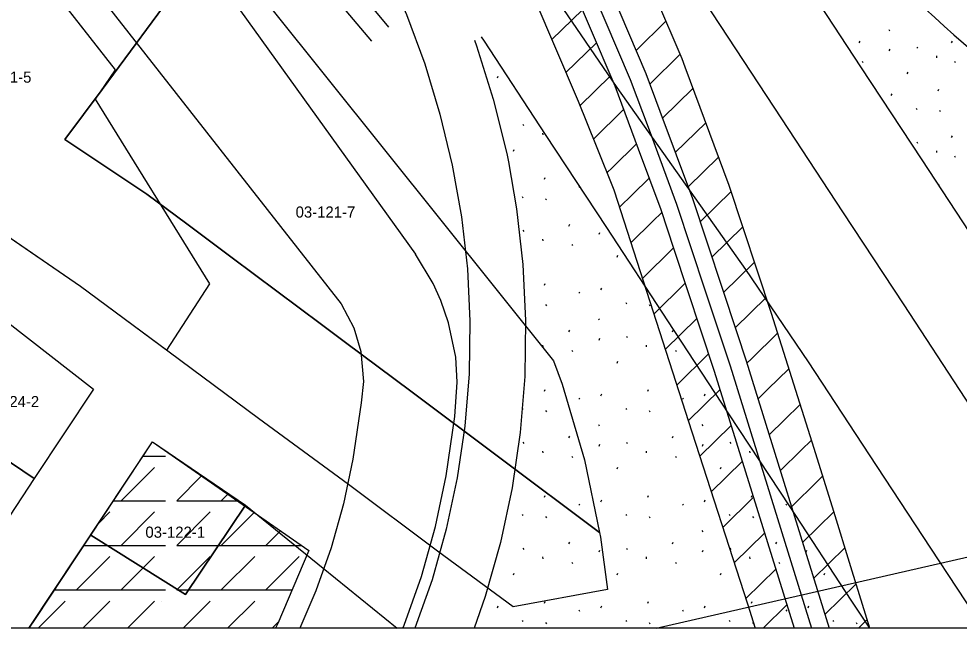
# Model space of a CAD drawing. Extents: x 413946 to 415528, y 4453939 to 4454944.
# Drawn here: x 415092.5 to 415176.9, y 4453939.5 to 4453994.2 of the extents above; entities that cross this region are included whole.
import ezdxf

# ---------------------------------------------------------------- set-up
doc = ezdxf.new("R2010")
doc.units = 0
for name, color, linetype in [('0_KADASTRO', 7, 'Continuous'), ('0_ÇERÇEVE', 7, 'Continuous'), ('Level 27', 7, 'Continuous'), ('Level 28', 7, 'Continuous'), ('Level 41', 7, 'Continuous'), ('Level 53', 7, 'Continuous'), ('Level 54', 7, 'Continuous'), ('Level 62', 7, 'Continuous')]:
    doc.layers.add(name, color=color, linetype=linetype)

msp = doc.modelspace()

# ---------------------------------------------------------------- linework, layer by layer
at = {"layer": '0_KADASTRO'}
for points in [[(415091.224, 4454008.757), (415094.376, 4454013.638), (415106.999, 4453997.371), (415099.973, 4453987.825), (415096.627, 4453983.356), (415103.981, 4453978.436), (415107.557, 4453975.768), (415111.639, 4453972.715), (415119.644, 4453966.731), (415121.809, 4453965.124), (415127.66, 4453960.757), (415135.665, 4453954.773), (415144.62, 4453948.08), (415144.71, 4453947.66), (415145.34, 4453942.949), (415136.862, 4453941.41), (415130.067, 4453946.404), (415122.082, 4453952.368), (415114.006, 4453958.313), (415105.991, 4453964.257), (415098.015, 4453970.141), (415090.055, 4453975.605)], [(415149.687, 4453939.478), (415239.604, 4453960.048), (415255.744, 4453963.243), (415258.419, 4453963.779), (415274.518, 4453966.825), (415285.801, 4453969.284), (415292.775, 4453970.761), (415307.334, 4453973.82), (415321.633, 4453976.842), (415335.897, 4453980.474), (415345.185, 4453982.391), (415360.755, 4453985.601), (415426.975, 4453999.268), (415435.081, 4453999.885), (415445.459, 4453999.541), (415454.524, 4453998.81), (415463.798, 4453998.066), (415472.532, 4453997.358), (415481.597, 4453996.636), (415492.294, 4453996.23), (415494.143, 4453995.96)], [(415093.424, 4453939.478), (415093.987, 4453940.319), (415098.958, 4453947.825), (415107.432, 4453942.515), (415112.827, 4453950.528), (415119.817, 4453944.861), (415126.46, 4453939.478)], [(415126.46, 4453939.478), (415093.424, 4453939.478)], [(415217.38, 4453939.478), (415149.687, 4453939.478)]]:
    msp.add_lwpolyline(points, dxfattribs=at)
for points in [[(415096.627, 4453983.356), (415099.973, 4453987.825), (415106.999, 4453997.371), (415110.016, 4454001.523), (415140.489, 4453963.472), (415141.27, 4453961.39), (415143.25, 4453954.59), (415144.62, 4453948.08), (415135.665, 4453954.773), (415127.66, 4453960.757), (415121.809, 4453965.124), (415119.644, 4453966.731), (415111.639, 4453972.715), (415107.557, 4453975.768), (415103.981, 4453978.436)], [(415085.593, 4453958.492), (415091.324, 4453967.072), (415099.189, 4453960.937), (415093.873, 4453952.904)], [(415080.353, 4453950.098), (415085.593, 4453958.492), (415093.873, 4453952.904), (415088.375, 4453944.592)], [(415098.958, 4453947.825), (415104.497, 4453956.207), (415112.827, 4453950.528), (415107.432, 4453942.515)]]:
    msp.add_lwpolyline(points, close=True, dxfattribs=at)
at = {"layer": '0_ÇERÇEVE'}
msp.add_lwpolyline([(413945.566, 4454943.957), (415494.137, 4454943.957), (415494.137, 4453939.478), (413945.566, 4453939.478)], close=True, dxfattribs=at)
at = {"layer": 'Level 27'}
for p, q in [((415082.448, 4454013.407), (415101.143, 4453989.589)), ((415101.143, 4453989.589), (415099.327, 4453986.967)), ((415099.327, 4453986.967), (415109.598, 4453970.401)), ((415098.015, 4453970.141), (415081.787, 4453981.272)), ((415105.732, 4453964.448), (415098.015, 4453970.141)), ((415109.598, 4453970.401), (415105.732, 4453964.448)), ((415091.324, 4453967.072), (415099.189, 4453960.937)), ((415099.189, 4453960.937), (415093.873, 4453952.904)), ((415093.873, 4453952.904), (415088.375, 4453944.592))]:
    msp.add_line(p, q, dxfattribs=at)
at = {"layer": 'Level 28'}
for p, q in [((415093.381, 4453939.478), (415104.497, 4453956.207)), ((415104.497, 4453956.207), (415118.524, 4453946.449)), ((415118.524, 4453946.449), (415115.733, 4453939.911)), ((415115.733, 4453939.911), (415115.514, 4453939.478))]:
    msp.add_line(p, q, dxfattribs=at)
at = {"layer": 'Level 41'}
for p, q in [((415170.568, 4453993.211), (415170.639, 4453993.104)), ((415167.927, 4453992.018), (415167.998, 4453992.177)), ((415176.22, 4453992.018), (415176.291, 4453992.177)), ((415170.626, 4453991.289), (415170.698, 4453991.449)), ((415173.091, 4453991.634), (415173.162, 4453991.527)), ((415168.186, 4453990.373), (415168.256, 4453990.266)), ((415174.849, 4453990.843), (415174.867, 4453990.683)), ((415176.479, 4453990.373), (415176.549, 4453990.266)), ((415172.242, 4453989.229), (415172.314, 4453989.389)), ((415135.45, 4453988.869), (415135.521, 4453989.029)), ((415175.014, 4453987.699), (415175.084, 4453987.859)), ((415170.804, 4453987.291), (415170.875, 4453987.451)), ((415135.269, 4453986.195), (415135.285, 4453986.172)), ((415173.024, 4453986.154), (415173.095, 4453986.047)), ((415175.123, 4453985.962), (415175.194, 4453985.855)), ((415137.737, 4453984.702), (415137.808, 4453984.595)), ((415139.495, 4453983.911), (415139.513, 4453983.751)), ((415176.22, 4453983.508), (415176.291, 4453983.667)), ((415173.091, 4453983.124), (415173.162, 4453983.017)), ((415136.888, 4453982.297), (415136.96, 4453982.457)), ((415174.849, 4453982.333), (415174.867, 4453982.173)), ((415176.479, 4453981.863), (415176.549, 4453981.756)), ((415139.66, 4453979.767), (415139.73, 4453979.927)), ((415142.755, 4453979.151), (415142.826, 4453979.045)), ((415175.046, 4453979.263), (415175.084, 4453979.349)), ((415137.67, 4453978.222), (415137.741, 4453978.115)), ((415139.769, 4453978.03), (415139.84, 4453977.923)), ((415137.737, 4453975.192), (415137.808, 4453975.085)), ((415141.866, 4453975.576), (415141.937, 4453975.735)), ((415144.565, 4453974.847), (415144.637, 4453975.007)), ((415139.495, 4453974.401), (415139.513, 4453974.241)), ((415142.125, 4453973.931), (415142.195, 4453973.824)), ((415146.181, 4453972.787), (415146.253, 4453972.947)), ((415139.66, 4453970.257), (415139.73, 4453970.417)), ((415144.743, 4453969.849), (415144.814, 4453970.009)), ((415142.755, 4453969.641), (415142.826, 4453969.535)), ((415139.769, 4453968.52), (415139.84, 4453968.413)), ((415146.963, 4453968.712), (415147.034, 4453968.605)), ((415149.062, 4453968.52), (415149.133, 4453968.413)), ((415144.507, 4453967.259), (415144.578, 4453967.152)), ((415141.866, 4453966.066), (415141.937, 4453966.225)), ((415147.03, 4453965.682), (415147.101, 4453965.575)), ((415151.159, 4453966.066), (415151.23, 4453966.225)), ((415139.495, 4453964.891), (415139.513, 4453964.731)), ((415144.565, 4453965.337), (415144.637, 4453965.497)), ((415148.788, 4453964.891), (415148.806, 4453964.731)), ((415142.125, 4453964.421), (415142.195, 4453964.314)), ((415151.418, 4453964.421), (415151.488, 4453964.314)), ((415146.181, 4453963.277), (415146.253, 4453963.437)), ((415139.66, 4453960.747), (415139.73, 4453960.907)), ((415148.953, 4453960.747), (415149.023, 4453960.907)), ((415142.755, 4453960.131), (415142.826, 4453960.025)), ((415144.743, 4453960.339), (415144.814, 4453960.499)), ((415152.048, 4453960.131), (415152.119, 4453960.025)), ((415154.036, 4453960.339), (415154.107, 4453960.499)), ((415137.67, 4453959.202), (415137.741, 4453959.095)), ((415139.769, 4453959.01), (415139.84, 4453958.903)), ((415146.963, 4453959.202), (415147.034, 4453959.095)), ((415149.062, 4453959.01), (415149.133, 4453958.903)), ((415144.507, 4453957.749), (415144.578, 4453957.642)), ((415153.8, 4453957.749), (415153.871, 4453957.642)), ((415141.866, 4453956.556), (415141.937, 4453956.715)), ((415151.159, 4453956.556), (415151.23, 4453956.715)), ((415137.737, 4453956.172), (415137.808, 4453956.065)), ((415144.565, 4453955.827), (415144.637, 4453955.987)), ((415147.03, 4453956.172), (415147.101, 4453956.065)), ((415153.858, 4453955.827), (415153.93, 4453955.987)), ((415156.323, 4453956.172), (415156.394, 4453956.065)), ((415139.495, 4453955.381), (415139.513, 4453955.221)), ((415142.125, 4453954.911), (415142.195, 4453954.804)), ((415148.788, 4453955.381), (415148.806, 4453955.221)), ((415151.418, 4453954.911), (415151.488, 4453954.804)), ((415158.081, 4453955.381), (415158.099, 4453955.221)), ((415146.181, 4453953.767), (415146.253, 4453953.927)), ((415155.474, 4453953.767), (415155.546, 4453953.927)), ((415139.66, 4453951.237), (415139.73, 4453951.397)), ((415148.953, 4453951.237), (415149.023, 4453951.397)), ((415158.246, 4453951.237), (415158.316, 4453951.397)), ((415142.755, 4453950.621), (415142.826, 4453950.515)), ((415144.743, 4453950.829), (415144.814, 4453950.989)), ((415152.048, 4453950.621), (415152.119, 4453950.515)), ((415154.036, 4453950.829), (415154.107, 4453950.989)), ((415161.341, 4453950.621), (415161.412, 4453950.515)), ((415137.67, 4453949.692), (415137.741, 4453949.585)), ((415146.963, 4453949.692), (415147.034, 4453949.585)), ((415156.256, 4453949.692), (415156.327, 4453949.585)), ((415139.769, 4453949.5), (415139.84, 4453949.393)), ((415149.062, 4453949.5), (415149.133, 4453949.393)), ((415158.355, 4453949.5), (415158.426, 4453949.393)), ((415144.507, 4453948.239), (415144.578, 4453948.132)), ((415153.8, 4453948.239), (415153.871, 4453948.132)), ((415163.093, 4453948.239), (415163.164, 4453948.132)), ((415141.866, 4453947.046), (415141.937, 4453947.205)), ((415151.159, 4453947.046), (415151.23, 4453947.205)), ((415160.452, 4453947.046), (415160.523, 4453947.205)), ((415137.737, 4453946.662), (415137.808, 4453946.555)), ((415144.565, 4453946.317), (415144.637, 4453946.477)), ((415147.03, 4453946.662), (415147.101, 4453946.555)), ((415153.858, 4453946.317), (415153.93, 4453946.477)), ((415156.323, 4453946.662), (415156.394, 4453946.555)), ((415163.151, 4453946.317), (415163.223, 4453946.477)), ((415139.495, 4453945.871), (415139.513, 4453945.711)), ((415142.125, 4453945.401), (415142.195, 4453945.294)), ((415148.788, 4453945.871), (415148.806, 4453945.711)), ((415151.418, 4453945.401), (415151.488, 4453945.294)), ((415158.081, 4453945.871), (415158.099, 4453945.711)), ((415160.711, 4453945.401), (415160.781, 4453945.294)), ((415136.888, 4453944.257), (415136.96, 4453944.417)), ((415146.181, 4453944.257), (415146.253, 4453944.417)), ((415155.474, 4453944.257), (415155.546, 4453944.417)), ((415164.767, 4453944.257), (415164.839, 4453944.417)), ((415135.45, 4453941.319), (415135.521, 4453941.479)), ((415139.66, 4453941.727), (415139.73, 4453941.887)), ((415144.743, 4453941.319), (415144.814, 4453941.479)), ((415148.953, 4453941.727), (415149.023, 4453941.887)), ((415154.036, 4453941.319), (415154.107, 4453941.479)), ((415158.246, 4453941.727), (415158.316, 4453941.887)), ((415163.329, 4453941.319), (415163.4, 4453941.479)), ((415142.755, 4453941.111), (415142.826, 4453941.005)), ((415152.048, 4453941.111), (415152.119, 4453941.005)), ((415161.341, 4453941.111), (415161.412, 4453941.005)), ((415137.67, 4453940.182), (415137.741, 4453940.075)), ((415139.769, 4453939.99), (415139.84, 4453939.883)), ((415146.963, 4453940.182), (415147.034, 4453940.075)), ((415149.062, 4453939.99), (415149.133, 4453939.883)), ((415156.256, 4453940.182), (415156.327, 4453940.075)), ((415158.355, 4453939.99), (415158.426, 4453939.883)), ((415165.549, 4453940.182), (415165.62, 4453940.075)), ((415167.648, 4453939.99), (415167.719, 4453939.883))]:
    msp.add_line(p, q, dxfattribs=at)
at = {"layer": 'Level 53'}
for p, q in [((415152.017, 4453990.573), (415147.27, 4454001.718)), ((415138.114, 4453997.484), (415142.688, 4453986.79)), ((415140.329, 4453992.306), (415143.07, 4453994.993)), ((415147.894, 4453991.322), (415150.578, 4453993.951)), ((415141.595, 4453989.345), (415144.332, 4453992.029)), ((415149.12, 4453988.323), (415151.84, 4453990.988)), ((415152.288, 4453989.845), (415152.017, 4453990.573)), ((415156.244, 4453979.213), (415152.288, 4453989.845)), ((415142.854, 4453986.379), (415145.594, 4453989.065)), ((415150.265, 4453985.245), (415153.002, 4453987.927)), ((415142.688, 4453986.79), (415144.312, 4453982.761)), ((415144.067, 4453983.367), (415146.775, 4453986.022)), ((415151.411, 4453982.167), (415154.147, 4453984.848)), ((415144.312, 4453982.761), (415145.895, 4453978.833)), ((415145.766, 4453980.831), (415147.92, 4453982.944)), ((415152.556, 4453979.09), (415155.292, 4453981.771)), ((415145.281, 4453980.356), (415145.766, 4453980.831)), ((415147.586, 4453978.415), (415149.065, 4453979.866)), ((415160.046, 4453967.727), (415156.244, 4453979.213)), ((415145.895, 4453978.833), (415145.923, 4453978.746)), ((415145.923, 4453978.746), (415152.888, 4453957.099)), ((415146.403, 4453977.255), (415147.586, 4453978.415)), ((415153.639, 4453975.95), (415156.422, 4453978.677)), ((415149.406, 4453975.999), (415150.21, 4453976.788)), ((415147.43, 4453974.061), (415149.406, 4453975.999)), ((415149.406, 4453975.999), (415149.406, 4453975.999)), ((415154.688, 4453972.779), (415157.471, 4453975.506)), ((415148.458, 4453970.867), (415151.227, 4453973.581)), ((415151.227, 4453973.581), (415151.253, 4453973.607)), ((415155.738, 4453969.607), (415158.521, 4453972.334)), ((415149.486, 4453967.673), (415152.303, 4453970.435)), ((415156.787, 4453966.436), (415159.571, 4453969.163)), ((415163.7, 4453956.165), (415160.046, 4453967.727)), ((415150.513, 4453964.479), (415153.353, 4453967.264)), ((415158.241, 4453963.658), (415160.601, 4453965.972)), ((415151.541, 4453961.285), (415154.403, 4453964.091)), ((415157.837, 4453963.263), (415158.241, 4453963.658)), ((415159.733, 4453960.922), (415161.614, 4453962.765)), ((415152.569, 4453958.091), (415155.427, 4453960.894)), ((415158.833, 4453960.04), (415159.733, 4453960.922)), ((415161.226, 4453958.185), (415162.628, 4453959.558)), ((415159.832, 4453956.819), (415161.226, 4453958.185)), ((415153.6, 4453954.901), (415156.427, 4453957.673)), ((415152.888, 4453957.099), (415157.886, 4453941.666)), ((415162.719, 4453955.448), (415163.642, 4453956.352)), ((415165.511, 4453950.331), (415163.7, 4453956.165)), ((415160.832, 4453953.599), (415162.719, 4453955.448)), ((415154.633, 4453951.711), (415157.427, 4453954.451)), ((415164.212, 4453952.71), (415164.642, 4453953.131)), ((415161.831, 4453950.377), (415164.212, 4453952.71)), ((415155.666, 4453948.522), (415158.427, 4453951.229)), ((415162.831, 4453947.156), (415165.641, 4453949.91)), ((415167.286, 4453944.609), (415165.511, 4453950.331)), ((415165.512, 4453950.328), (415165.511, 4453950.331)), ((415156.698, 4453945.333), (415159.426, 4453948.008)), ((415163.83, 4453943.936), (415166.64, 4453946.69)), ((415157.736, 4453942.147), (415160.426, 4453944.787)), ((415168.887, 4453939.478), (415167.286, 4453944.609)), ((415164.83, 4453940.714), (415167.642, 4453943.469)), ((415157.886, 4453941.666), (415158.569, 4453939.478)), ((415159.3, 4453939.478), (415161.426, 4453941.564)), ((415167.853, 4453939.478), (415168.645, 4453940.254))]:
    msp.add_line(p, q, dxfattribs=at)
for points in [[(415119.185, 4454039.974), (415126.069, 4454031.019), (415132.668, 4454021.038), (415138.734, 4454010.812), (415144.094, 4454000.243), (415148.766, 4453989.274), (415150.023, 4453985.896)], [(415117.985, 4454039.074), (415124.842, 4454030.155), (415131.396, 4454020.241), (415137.419, 4454010.089), (415142.734, 4453999.609), (415147.372, 4453988.719), (415149.053, 4453984.203)], [(415116.785, 4454038.175), (415123.615, 4454029.291), (415130.124, 4454019.444), (415136.104, 4454009.366), (415141.374, 4453998.975), (415145.978, 4453988.164), (415148.082, 4453982.51)], [(415150.023, 4453985.896), (415152.946, 4453978.043), (415156.926, 4453966.014)], [(415149.053, 4453984.203), (415149.053, 4453984.203)], [(415149.053, 4453984.203), (415151.53, 4453977.545), (415154.108, 4453969.756)], [(415148.082, 4453982.51), (415150.114, 4453977.047), (415151.289, 4453973.499)], [(415151.289, 4453973.499), (415154.91, 4453962.561), (415162.073, 4453939.478)], [(415151.289, 4453973.499), (415151.289, 4453973.498)], [(415154.108, 4453969.756), (415156.338, 4453963.019), (415156.338, 4453963.019), (415156.338, 4453963.019), (415163.644, 4453939.478)], [(415156.926, 4453966.014), (415157.766, 4453963.477), (415165.214, 4453939.478)]]:
    msp.add_lwpolyline(points, dxfattribs=at)
at = {"layer": 'Level 54'}
for p, q in [((415103.636, 4453954.911), (415105.657, 4453954.911)), ((415101.657, 4453950.911), (415104.657, 4453953.911)), ((415106.657, 4453950.911), (415108.894, 4453953.148)), ((415110.657, 4453950.911), (415111.253, 4453951.507)), ((415100.978, 4453950.911), (415105.657, 4453950.911)), ((415106.657, 4453950.911), (415112.11, 4453950.911)), ((415099.632, 4453948.886), (415100.657, 4453949.911)), ((415101.657, 4453946.911), (415104.657, 4453949.911)), ((415106.657, 4453946.911), (415109.657, 4453949.911)), ((415110.657, 4453946.911), (415113.612, 4453949.866)), ((415114.657, 4453946.911), (415115.971, 4453948.225)), ((415098.32, 4453946.911), (415105.657, 4453946.911)), ((415106.657, 4453946.911), (415117.86, 4453946.911)), ((415097.657, 4453942.911), (415100.657, 4453945.911)), ((415101.657, 4453942.911), (415104.657, 4453945.911)), ((415106.657, 4453942.911), (415109.657, 4453945.911)), ((415110.657, 4453942.911), (415113.657, 4453945.911)), ((415114.657, 4453942.911), (415117.657, 4453945.911)), ((415095.662, 4453942.911), (415105.657, 4453942.911)), ((415106.657, 4453942.911), (415117.014, 4453942.911)), ((415094.224, 4453939.478), (415096.657, 4453941.911)), ((415098.224, 4453939.478), (415100.657, 4453941.911)), ((415102.224, 4453939.478), (415104.657, 4453941.911)), ((415105.286, 4453941.896), (415105.286, 4453941.896)), ((415107.224, 4453939.478), (415109.657, 4453941.911)), ((415111.224, 4453939.478), (415113.657, 4453941.911)), ((415115.224, 4453939.478), (415115.79, 4453940.044))]:
    msp.add_line(p, q, dxfattribs=at)
msp.add_lwpolyline([(415099.327, 4453986.967), (415109.598, 4453970.401), (415105.732, 4453964.448), (415098.015, 4453970.141), (415081.787, 4453981.272), (415072.93, 4453987.332), (415067.685, 4453990.815), (415075.199, 4454002.275), (415080.118, 4454009.812), (415082.448, 4454013.407), (415101.143, 4453989.589)], close=True, dxfattribs=at)
msp.add_lwpolyline([(415061.948, 4453939.478), (415066.768, 4453946.762), (415072.177, 4453955.055), (415077.727, 4453963.536), (415083.793, 4453972.713), (415091.324, 4453967.072), (415099.189, 4453960.937), (415093.873, 4453952.904), (415088.375, 4453944.592), (415085.055, 4453939.478)], dxfattribs=at)
at = {"layer": 'Level 62'}
for p, q in [((415125.695, 4453993.436), (415112.754, 4454008.966)), ((415124.159, 4453992.156), (415111.17, 4454007.746))]:
    msp.add_line(p, q, dxfattribs=at)
for points in [[(415037.758, 4454114.54), (415069.47, 4454074.8), (415093.04, 4454044.19), (415097.233, 4454038.683), (415101.333, 4454034.069), (415109.379, 4454023.4), (415115.138, 4454015.371), (415120.48, 4454007.489), (415123.194, 4454003.069), (415125.378, 4453998.875), (415127.286, 4453994.555), (415128.92, 4453990.13), (415130.286, 4453985.62), (415131.392, 4453981.042), (415132.222, 4453976.407), (415132.751, 4453971.728), (415132.977, 4453967.024), (415132.9, 4453962.316), (415132.519, 4453957.622), (415131.837, 4453952.963), (415130.855, 4453948.358), (415129.579, 4453943.825), (415128.046, 4453939.478)], [(415191.007, 4453939.478), (415188.421, 4453943.416), (415182.931, 4453951.774), (415177.441, 4453960.133), (415171.952, 4453968.491), (415166.462, 4453976.85), (415160.972, 4453985.208), (415155.483, 4453993.566), (415149.993, 4454001.925), (415144.503, 4454010.283), (415139.014, 4454018.642), (415133.524, 4454027), (415131.144, 4454030.624)], [(415121.165, 4454024.987), (415123.755, 4454021.381), (415129.497, 4454013.036), (415132.755, 4454008.137), (415135.056, 4454004.633), (415140.545, 4453996.274), (415146.165, 4453988.001), (415151.942, 4453979.831), (415157.718, 4453971.661), (415163.338, 4453963.388), (415168.827, 4453955.029), (415174.316, 4453946.67), (415179.039, 4453939.478)], [(415201.176, 4453939.478), (415201.015, 4453939.723), (415195.525, 4453948.082), (415190.036, 4453956.44), (415184.546, 4453964.799), (415179.056, 4453973.157), (415173.567, 4453981.516), (415168.077, 4453989.874), (415162.587, 4453998.233), (415157.098, 4454006.591), (415151.608, 4454014.95), (415150.823, 4454016.145)], [(415084.808, 4454015.259), (415121.433, 4453968.597)], [(415099.124, 4454013.355), (415128.087, 4453973.046)], [(415133.386, 4453992.255), (415133.563, 4453991.764), (415135.079, 4453986.966), (415136.283, 4453982.081), (415136.44, 4453981.325), (415137.169, 4453977.128), (415137.735, 4453972.129), (415137.977, 4453967.103), (415137.894, 4453962.073), (415137.487, 4453957.058), (415136.758, 4453952.079), (415135.709, 4453947.159), (415134.345, 4453942.315), (415133.345, 4453939.478)], [(415168.87, 4453939.478), (415167.211, 4453942.004), (415161.722, 4453950.363), (415156.233, 4453958.722), (415150.744, 4453967.081), (415145.255, 4453975.439), (415139.765, 4453983.798), (415134.276, 4453992.157), (415134.008, 4453992.565)], [(415126.965, 4453939.478), (415127.08, 4453939.747), (415128.625, 4453944.127), (415129.884, 4453948.598), (415130.852, 4453953.14), (415131.634, 4453958.477), (415131.844, 4453961.548), (415131.698, 4453963.792), (415131.067, 4453966.899), (415130.377, 4453968.897), (415129.68, 4453970.426), (415128.087, 4453973.046)], [(415121.433, 4453968.597), (415122.564, 4453966.435), (415123.195, 4453964.318), (415123.427, 4453961.635), (415123.223, 4453959.709), (415122.481, 4453954.644), (415121.628, 4453950.638), (415120.517, 4453946.695), (415119.155, 4453942.833), (415117.723, 4453939.478)]]:
    msp.add_lwpolyline(points, dxfattribs=at)
for radius, start in [(400, 216.8489), (408, 223.51847)]:
    msp.add_arc((415447.466, 4454297.708), radius, start, 233.86658, dxfattribs=at)

# ---------------------------------------------------------------- texts
at = {"layer": '0_KADASTRO'}
for s, p in [('03-121-5', (415088.263, 4453988.44)), ('03-121-7', (415117.331, 4453976.332)), ('03-124-2', (415088.954, 4453959.317)), ('03-122-1', (415103.848, 4453947.596))]:
    msp.add_text(s, height=1, dxfattribs=at).set_placement(p)

doc.saveas('drawing.dxf')
